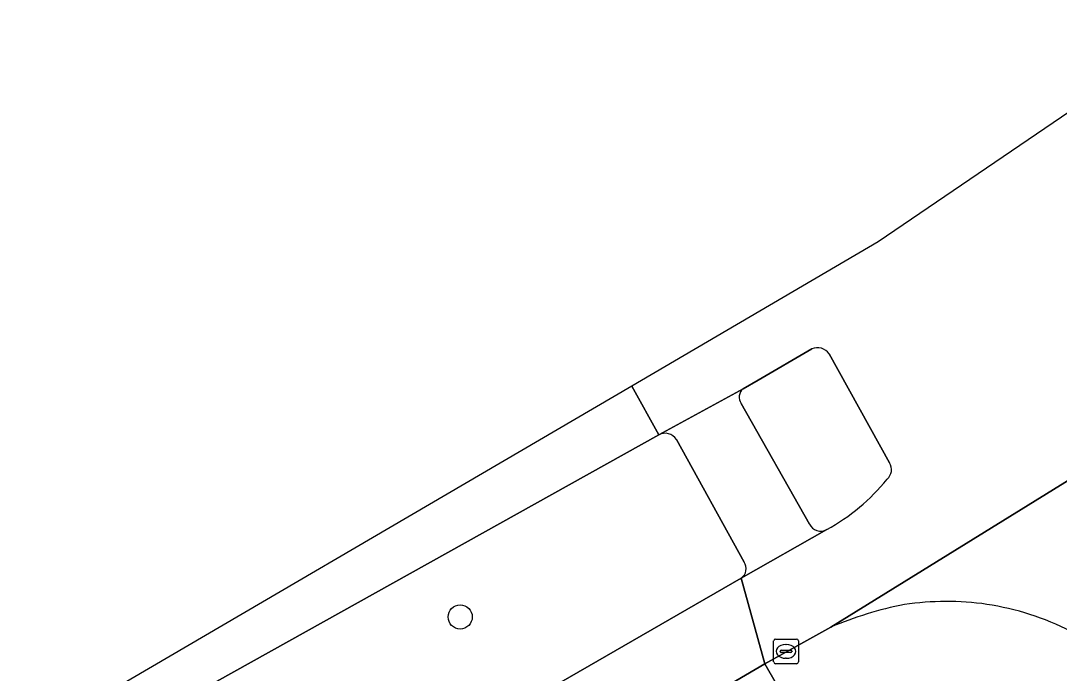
# Model space of a CAD drawing. Extents: x 160102 to 160934, y 382045 to 382923.
# Drawn here: x 160552.77 to 160594.81, y 382715.88 to 382742.31 of the extents above; entities that cross this region are included whole.
import ezdxf

# ---------------------------------------------------------------- set-up
doc = ezdxf.new("R2010")
doc.units = 0
for name, color, linetype in [('IMGEO_Berm_groen', 7, 'Continuous'), ('IMGEO_Boom', 7, 'Continuous'), ('IMGEO_Kolk', 7, 'Continuous'), ('IMGEO_Rijbaan_lokaal_gesloten', 7, 'Continuous'), ('IMGEO_Verkeerseiland_gesloten', 7, 'Continuous'), ('IMGEO_Voetpad_open', 7, 'Continuous')]:
    doc.layers.add(name, color=color, linetype=linetype)

msp = doc.modelspace()

# ---------------------------------------------------------------- linework, layer by layer
at = {"layer": 'IMGEO_Berm_groen'}
for points in [[(160578.596, 382725.534), (160553.553, 382711.557)], [(160582.051, 382720.374), (160579.318, 382725.349)], [(160556.781, 382705.212), (160581.939, 382719.731)]]:
    msp.add_lwpolyline(points, dxfattribs=at)
for centre, radius, start, end in [((160578.854, 382725.041), 0.557, 33.6148, 117.6415), ((160581.68, 382720.107), 0.457, 304.5642, 35.6741)]:
    msp.add_arc(centre, radius, start, end, dxfattribs=at)
at = {"layer": 'IMGEO_Boom'}
msp.add_circle((160570.558, 382718.157), 0.489, dxfattribs=at)
at = {"layer": 'IMGEO_Kolk'}
for p, q in [((160583.25, 382716.336), (160583.25, 382717.188)), ((160583.325, 382717.262), (160584.177, 382717.262)), ((160583.738, 382717.042), (160583.763, 382717.042)), ((160584.251, 382717.188), (160584.251, 382716.336)), ((160583.509, 382716.756), (160583.509, 382716.768)), ((160583.947, 382716.719), (160583.549, 382716.719)), ((160583.552, 382716.805), (160583.95, 382716.805)), ((160583.993, 382716.768), (160583.993, 382716.756)), ((160584.177, 382716.262), (160583.325, 382716.262)), ((160583.761, 382716.482), (160583.736, 382716.482))]:
    msp.add_line(p, q, dxfattribs=at)
for points in [[(160583.25, 382716.336), (160583.25, 382717.188)], [(160583.325, 382717.262), (160584.177, 382717.262)], [(160584.251, 382717.188), (160584.251, 382716.336)], [(160584.177, 382716.262), (160583.325, 382716.262)]]:
    msp.add_lwpolyline(points, dxfattribs=at)
for centre, radius, start, end in [((160583.327, 382717.186), 0.0765, 91.552, 178.448), ((160583.327, 382717.186), 0.0765, 91.552, 178.448), ((160584.175, 382717.186), 0.0765, 1.552, 88.448), ((160584.175, 382717.186), 0.0765, 1.552, 88.448), ((160583.549, 382716.765), 0.0403, 85.8775, 175.7526), ((160583.546, 382716.755), 0.0366, 178.938, 274.7102), ((160583.95, 382716.762), 0.043, 264.8664, 352.4533), ((160583.954, 382716.767), 0.0386, 1.7309, 96.639), ((160583.327, 382716.338), 0.0765, 181.552, 268.448), ((160583.327, 382716.338), 0.0765, 181.552, 268.448), ((160584.175, 382716.338), 0.0765, 271.552, 358.448), ((160584.175, 382716.338), 0.0765, 271.552, 358.448)]:
    msp.add_arc(centre, radius, start, end, dxfattribs=at)
for centre, major_axis, ratio, start_param, end_param in [((160583.737, 382716.762), (-0.387, 0.002), 0.722429, 4.712389, 7.853982), ((160583.762, 382716.762), (-0.39, 0.002), 0.717154, 1.570796, 4.712389)]:
    msp.add_ellipse(centre, major_axis=major_axis, ratio=ratio, start_param=start_param, end_param=end_param, dxfattribs=at)
at = {"layer": 'IMGEO_Rijbaan_lokaal_gesloten'}
for points in [[(160596.839, 382735.627), (160599.349, 382737.293), (160599.443, 382737.354), (160602.755, 382739.514), (160600.643, 382742.312), (160587.476, 382733.353), (160577.503, 382727.513)], [(160585.401, 382721.699), (160581.939, 382719.731), (160582.891, 382716.255), (160585.567, 382717.742), (160604.791, 382729.639), (160607.777, 382732.272), (160605.678, 382735.154), (160602.625, 382732.819), (160602.523, 382732.741)], [(160604.791, 382729.639), (160585.567, 382717.742)], [(160577.503, 382727.513), (160578.596, 382725.534), (160582.015, 382727.403), (160582.618, 382727.753), (160584.793, 382729.016)], [(160585.499, 382728.816), (160587.944, 382724.403)]]:
    msp.add_lwpolyline(points, dxfattribs=at)
for points in [[(160552.766, 382713.027), (160553.553, 382711.557), (160578.596, 382725.534), (160577.503, 382727.513)], [(160582.891, 382716.255), (160581.939, 382719.731), (160556.781, 382705.212), (160558.375, 382702.017), (160566.732, 382706.862), (160568.088, 382707.575)]]:
    msp.add_lwpolyline(points, close=True, dxfattribs=at)
for centre, radius, start, end in [((160585.022, 382728.48), 0.583, 35.2155, 113.1512), ((160587.497, 382724.13), 0.524, 311.3497, 31.4292), ((160581.475, 382728.887), 8.19, 298.6391, 321.0274), ((160590.245, 382707.177), 11.606, 81.8916, 98.4175), ((160591.309, 382704.369), 14.554, 100.9453, 113.2385), ((160590.169, 382707.449), 11.348, 63.1882, 81.3201)]:
    msp.add_arc(centre, radius, start, end, dxfattribs=at)
at = {"layer": 'IMGEO_Verkeerseiland_gesloten'}
for points in [[(160584.793, 382729.016), (160582.618, 382727.753), (160582.015, 382727.403)], [(160587.944, 382724.403), (160585.499, 382728.816)], [(160581.94, 382726.806), (160584.699, 382721.921)]]:
    msp.add_lwpolyline(points, dxfattribs=at)
for centre, radius, start, end in [((160585.022, 382728.48), 0.583, 35.2155, 113.1512), ((160582.294, 382727.065), 0.439, 129.5507, 216.1284), ((160587.497, 382724.13), 0.524, 311.3497, 31.4292), ((160581.475, 382728.887), 8.19, 298.6391, 321.0274), ((160585.155, 382722.142), 0.507, 205.8767, 299.0253)]:
    msp.add_arc(centre, radius, start, end, dxfattribs=at)
at = {"layer": 'IMGEO_Voetpad_open'}
for points in [[(160582.015, 382727.403), (160578.596, 382725.534)], [(160584.699, 382721.921), (160581.94, 382726.806)], [(160579.318, 382725.349), (160582.051, 382720.374)], [(160581.939, 382719.731), (160585.401, 382721.699)], [(160585.567, 382717.742), (160582.891, 382716.255), (160584.78, 382712.955), (160587.74, 382714.645)], [(160575.568, 382707.645), (160575.44, 382707.875), (160574.671, 382709.254), (160578.076, 382711.166), (160578.831, 382709.867), (160578.974, 382709.611), (160579.849, 382710.148), (160579.126, 382711.424), (160581.171, 382712.632), (160581.976, 382711.38), (160584.78, 382712.955), (160582.891, 382716.255), (160568.088, 382707.575), (160566.732, 382706.862), (160558.375, 382702.017)]]:
    msp.add_lwpolyline(points, dxfattribs=at)
for centre, radius, start, end in [((160582.294, 382727.065), 0.439, 129.5507, 216.1284), ((160578.854, 382725.041), 0.557, 33.6148, 117.6415), ((160585.155, 382722.142), 0.507, 205.8767, 299.0253), ((160581.68, 382720.107), 0.457, 304.5642, 35.6741), ((160590.245, 382707.177), 11.606, 81.8916, 98.4175), ((160591.309, 382704.369), 14.554, 100.9453, 113.2385), ((160590.169, 382707.449), 11.348, 63.1882, 81.3201)]:
    msp.add_arc(centre, radius, start, end, dxfattribs=at)

doc.saveas('drawing.dxf')
